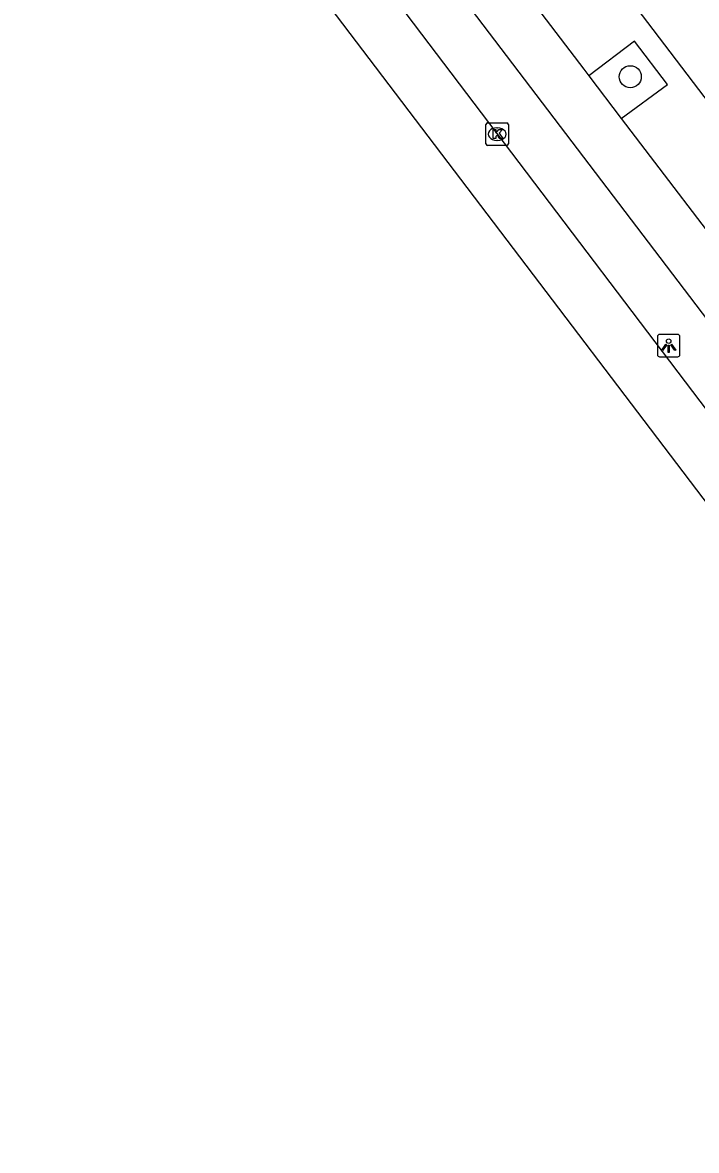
# Model space of a CAD drawing. Extents: x 160037 to 160839, y 385326 to 386441.
# Drawn here: x 160228.5 to 160258.5, y 385769.1 to 385819.2 of the extents above; entities that cross this region are included whole.
import ezdxf

# ---------------------------------------------------------------- set-up
doc = ezdxf.new("R2010")
doc.units = 0
for name, color, linetype in [('IMGEO_Boom', 7, 'Continuous'), ('IMGEO_Fietspad_gesloten', 7, 'Continuous'), ('IMGEO_Kolk', 7, 'Continuous'), ('IMGEO_Lichtpunt', 7, 'Continuous'), ('IMGEO_Parkeervlak_open', 7, 'Continuous'), ('IMGEO_Rijbaan_lokaal_gesloten', 7, 'Continuous'), ('IMGEO_Voetpad_open', 7, 'Continuous')]:
    doc.layers.add(name, color=color, linetype=linetype)

msp = doc.modelspace()

# ---------------------------------------------------------------- linework, layer by layer
at = {"layer": 'IMGEO_Boom'}
msp.add_circle((160255.58, 385816.818), 0.489, dxfattribs=at)
at = {"layer": 'IMGEO_Fietspad_gesloten'}
for points in [[(160247.864, 385824.573), (160253.509, 385817.161), (160253.742, 385816.855)], [(160247.179, 385821.566), (160265.333, 385797.683)], [(160253.742, 385816.855), (160255.179, 385814.968)], [(160255.179, 385814.968), (160260.678, 385807.747)]]:
    msp.add_lwpolyline(points, dxfattribs=at)
at = {"layer": 'IMGEO_Kolk'}
for p, q in [((160249.156, 385813.84), (160249.156, 385814.692)), ((160249.231, 385814.766), (160250.083, 385814.766)), ((160249.644, 385814.546), (160249.669, 385814.546)), ((160250.157, 385814.692), (160250.157, 385813.84)), ((160249.667, 385813.986), (160249.642, 385813.986)), ((160250.083, 385813.766), (160249.231, 385813.766))]:
    msp.add_line(p, q, dxfattribs=at)
for points in [[(160249.156, 385813.84), (160249.156, 385814.692)], [(160249.231, 385814.766), (160250.083, 385814.766)], [(160249.477, 385814.466), (160249.6, 385814.466), (160249.6, 385814.315), (160249.73, 385814.466), (160249.894, 385814.466), (160249.748, 385814.315), (160249.901, 385814.066), (160249.749, 385814.066), (160249.664, 385814.23), (160249.6, 385814.163), (160249.6, 385814.066), (160249.477, 385814.066), (160249.477, 385814.466)], [(160250.157, 385814.692), (160250.157, 385813.84)], [(160250.083, 385813.766), (160249.231, 385813.766)]]:
    msp.add_lwpolyline(points, dxfattribs=at)
for centre, start, end in [((160249.233, 385814.69), 91.552, 178.448), ((160249.233, 385814.69), 91.552, 178.448), ((160250.081, 385814.69), 1.552, 88.448), ((160250.081, 385814.69), 1.552, 88.448), ((160249.233, 385813.842), 181.552, 268.448), ((160249.233, 385813.842), 181.552, 268.448), ((160250.081, 385813.842), 271.552, 358.448), ((160250.081, 385813.842), 271.552, 358.448)]:
    msp.add_arc(centre, 0.0765, start, end, dxfattribs=at)
for centre, major_axis, ratio, start_param, end_param in [((160249.643, 385814.266), (-0.387, 0.002), 0.722429, 4.712389, 7.853982), ((160249.668, 385814.266), (-0.39, 0.002), 0.717154, 1.570796, 4.712389)]:
    msp.add_ellipse(centre, major_axis=major_axis, ratio=ratio, start_param=start_param, end_param=end_param, dxfattribs=at)
at = {"layer": 'IMGEO_Lichtpunt'}
for p, q in [((160257.695, 385805.355), (160256.887, 385805.355)), ((160257.695, 385805.355), (160256.887, 385805.355)), ((160256.793, 385805.26), (160256.793, 385804.453)), ((160256.793, 385805.26), (160256.793, 385804.453)), ((160257.789, 385804.453), (160257.789, 385805.26)), ((160257.789, 385804.453), (160257.789, 385805.26)), ((160256.887, 385804.359), (160257.695, 385804.359)), ((160256.887, 385804.359), (160257.695, 385804.359))]:
    msp.add_line(p, q, dxfattribs=at)
for points in [[(160257.167, 385804.924), (160257.206, 385804.896), (160257.018, 385804.634), (160256.98, 385804.661), (160257.167, 385804.924)], [(160257.269, 385804.876), (160257.316, 385804.876), (160257.316, 385804.554), (160257.269, 385804.554), (160257.269, 385804.876)], [(160257.379, 385804.896), (160257.417, 385804.923), (160257.604, 385804.661), (160257.565, 385804.633), (160257.379, 385804.896)]]:
    msp.add_lwpolyline(points, dxfattribs=at)
msp.add_circle((160257.292, 385805.058), 0.0994, dxfattribs=at)
for centre, start, end in [((160256.887, 385805.26), 90, 180), ((160256.887, 385805.26), 90, 180), ((160257.695, 385805.26), 0, 90), ((160257.695, 385805.26), 0, 90), ((160256.887, 385804.453), 180, 270), ((160256.887, 385804.453), 180, 270), ((160257.695, 385804.453), 270, 0), ((160257.695, 385804.453), 270, 360)]:
    msp.add_arc(centre, 0.0946, start, end, dxfattribs=at)
at = {"layer": 'IMGEO_Parkeervlak_open'}
msp.add_lwpolyline([(160245.256, 385820.064), (160263.382, 385796.182)], dxfattribs=at)
at = {"layer": 'IMGEO_Rijbaan_lokaal_gesloten'}
msp.add_lwpolyline([(160279.223, 385771.231), (160228.526, 385837.944)], dxfattribs=at)
at = {"layer": 'IMGEO_Voetpad_open'}
for points in [[(160294.583, 385769.052), (160231.475, 385851.922)], [(160255.179, 385814.968), (160257.239, 385816.477), (160255.765, 385818.395), (160253.742, 385816.855)]]:
    msp.add_lwpolyline(points, dxfattribs=at)

doc.saveas('drawing.dxf')
